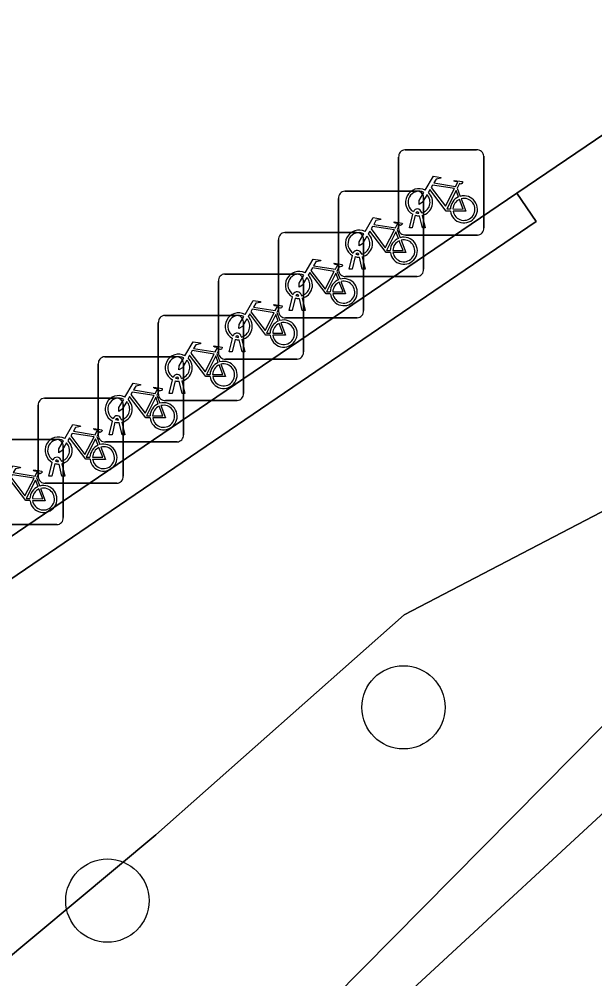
# Model space of a CAD drawing. Extents: x 161087 to 161926, y 382572 to 383873.
# Drawn here: x 161557.1 to 161563.86, y 382930.81 to 382942.09 of the extents above; entities that cross this region are included whole.
import ezdxf

# ---------------------------------------------------------------- set-up
doc = ezdxf.new("R2010")
doc.units = 0
for name, color, linetype in [('IMGEO_Boom', 7, 'Continuous'), ('IMGEO_Fietsenrek', 7, 'Continuous'), ('IMGEO_Groenvoorziening', 7, 'Continuous'), ('IMGEO_Muur', 7, 'Continuous'), ('IMGEO_Voetgangersgebied_open', 7, 'Continuous'), ('IMGEO_Voetpad_halfverhard', 7, 'Continuous')]:
    doc.layers.add(name, color=color, linetype=linetype)

msp = doc.modelspace()

# ---------------------------------------------------------------- linework, layer by layer
at = {"layer": 'IMGEO_Boom'}
for centre in [(161561.612, 382934.003), (161558.135, 382931.733)]:
    msp.add_circle(centre, 0.489, dxfattribs=at)
at = {"layer": 'IMGEO_Fietsenrek'}
for p, q in [((161561.63, 382940.551), (161562.471, 382940.551)), ((161562.471, 382940.551), (161561.63, 382940.551)), ((161561.555, 382939.626), (161561.555, 382940.467)), ((161561.555, 382940.467), (161561.555, 382939.626)), ((161562.555, 382940.476), (161562.555, 382939.635)), ((161562.555, 382939.635), (161562.555, 382940.476)), ((161560.924, 382940.065), (161561.765, 382940.065)), ((161561.765, 382940.065), (161560.924, 382940.065)), ((161562.242, 382940.1), (161562.278, 382940.005)), ((161560.849, 382939.14), (161560.849, 382939.981)), ((161560.849, 382939.981), (161560.849, 382939.14)), ((161561.849, 382939.99), (161561.849, 382939.149)), ((161561.849, 382939.149), (161561.849, 382939.99)), ((161561.824, 382939.818), (161561.825, 382939.811)), ((161561.682, 382939.635), (161561.721, 382939.795)), ((161561.751, 382939.783), (161561.716, 382939.635)), ((161561.793, 382939.807), (161561.792, 382939.811)), ((161561.834, 382939.635), (161561.8, 382939.777)), ((161561.832, 382939.781), (161561.867, 382939.635)), ((161561.536, 382939.614), (161561.572, 382939.519)), ((161561.716, 382939.635), (161561.682, 382939.635)), ((161561.867, 382939.635), (161561.834, 382939.635)), ((161560.144, 382938.654), (161560.144, 382939.495)), ((161560.144, 382939.495), (161560.144, 382938.654)), ((161560.219, 382939.579), (161561.06, 382939.579)), ((161561.06, 382939.579), (161560.219, 382939.579)), ((161561.144, 382939.504), (161561.144, 382938.663)), ((161561.144, 382938.663), (161561.144, 382939.504)), ((161562.48, 382939.551), (161561.639, 382939.551)), ((161561.639, 382939.551), (161562.48, 382939.551)), ((161560.976, 382939.149), (161561.015, 382939.309)), ((161561.045, 382939.297), (161561.01, 382939.149)), ((161561.087, 382939.321), (161561.086, 382939.325)), ((161561.128, 382939.149), (161561.094, 382939.291)), ((161561.118, 382939.332), (161561.119, 382939.325)), ((161561.126, 382939.295), (161561.161, 382939.149)), ((161561.01, 382939.149), (161560.976, 382939.149)), ((161561.161, 382939.149), (161561.128, 382939.149)), ((161559.513, 382939.093), (161560.354, 382939.093)), ((161560.354, 382939.093), (161559.513, 382939.093)), ((161560.831, 382939.128), (161560.867, 382939.033)), ((161561.774, 382939.065), (161560.933, 382939.065)), ((161560.933, 382939.065), (161561.774, 382939.065)), ((161559.438, 382938.168), (161559.438, 382939.009)), ((161559.438, 382939.009), (161559.438, 382938.168)), ((161560.438, 382939.018), (161560.438, 382938.177)), ((161560.438, 382938.177), (161560.438, 382939.018)), ((161560.271, 382938.663), (161560.31, 382938.823)), ((161560.34, 382938.811), (161560.305, 382938.663)), ((161560.382, 382938.835), (161560.381, 382938.839)), ((161560.423, 382938.663), (161560.389, 382938.805)), ((161560.413, 382938.846), (161560.414, 382938.839)), ((161560.421, 382938.809), (161560.456, 382938.663)), ((161558.808, 382938.607), (161559.649, 382938.607)), ((161559.649, 382938.607), (161558.808, 382938.607)), ((161560.125, 382938.642), (161560.161, 382938.547)), ((161561.069, 382938.579), (161560.228, 382938.579)), ((161560.228, 382938.579), (161561.069, 382938.579)), ((161560.305, 382938.663), (161560.271, 382938.663)), ((161560.456, 382938.663), (161560.423, 382938.663)), ((161558.733, 382937.682), (161558.733, 382938.523)), ((161558.733, 382938.523), (161558.733, 382937.682)), ((161559.733, 382938.532), (161559.733, 382937.691)), ((161559.733, 382937.691), (161559.733, 382938.532)), ((161559.676, 382938.349), (161559.675, 382938.353)), ((161559.707, 382938.36), (161559.708, 382938.353)), ((161559.565, 382938.177), (161559.604, 382938.337)), ((161559.634, 382938.325), (161559.599, 382938.177)), ((161559.717, 382938.177), (161559.683, 382938.319)), ((161559.715, 382938.323), (161559.75, 382938.177)), ((161559.42, 382938.156), (161559.456, 382938.061)), ((161559.599, 382938.177), (161559.565, 382938.177)), ((161559.75, 382938.177), (161559.717, 382938.177)), ((161558.028, 382937.196), (161558.028, 382938.037)), ((161558.028, 382938.037), (161558.028, 382937.196)), ((161558.103, 382938.121), (161558.944, 382938.121)), ((161558.944, 382938.121), (161558.103, 382938.121)), ((161559.028, 382938.046), (161559.028, 382937.205)), ((161559.028, 382937.205), (161559.028, 382938.046)), ((161560.363, 382938.093), (161559.522, 382938.093)), ((161559.522, 382938.093), (161560.363, 382938.093)), ((161558.86, 382937.691), (161558.899, 382937.851)), ((161558.929, 382937.839), (161558.894, 382937.691)), ((161558.971, 382937.863), (161558.97, 382937.867)), ((161559.012, 382937.691), (161558.978, 382937.833)), ((161559.002, 382937.874), (161559.003, 382937.867)), ((161559.01, 382937.837), (161559.045, 382937.691)), ((161558.894, 382937.691), (161558.86, 382937.691)), ((161559.045, 382937.691), (161559.012, 382937.691)), ((161557.397, 382937.635), (161558.238, 382937.635)), ((161558.238, 382937.635), (161557.397, 382937.635)), ((161558.715, 382937.67), (161558.751, 382937.575)), ((161559.658, 382937.607), (161558.817, 382937.607)), ((161558.817, 382937.607), (161559.658, 382937.607)), ((161557.322, 382936.71), (161557.322, 382937.551)), ((161557.322, 382937.551), (161557.322, 382936.71)), ((161558.322, 382937.56), (161558.322, 382936.719)), ((161558.322, 382936.719), (161558.322, 382937.56)), ((161558.155, 382937.205), (161558.194, 382937.365)), ((161558.224, 382937.353), (161558.189, 382937.205)), ((161558.266, 382937.377), (161558.265, 382937.381)), ((161558.307, 382937.205), (161558.273, 382937.347)), ((161558.297, 382937.388), (161558.298, 382937.381)), ((161558.305, 382937.351), (161558.34, 382937.205)), ((161556.692, 382937.149), (161557.533, 382937.149)), ((161557.533, 382937.149), (161556.692, 382937.149)), ((161558.009, 382937.184), (161558.045, 382937.089)), ((161558.953, 382937.121), (161558.112, 382937.121)), ((161558.112, 382937.121), (161558.953, 382937.121)), ((161558.189, 382937.205), (161558.155, 382937.205)), ((161558.34, 382937.205), (161558.307, 382937.205)), ((161557.617, 382937.074), (161557.617, 382936.233)), ((161557.617, 382936.233), (161557.617, 382937.074)), ((161557.56, 382936.891), (161557.559, 382936.895)), ((161557.591, 382936.902), (161557.592, 382936.895)), ((161557.449, 382936.719), (161557.488, 382936.879)), ((161557.518, 382936.867), (161557.483, 382936.719)), ((161557.601, 382936.719), (161557.567, 382936.861)), ((161557.599, 382936.865), (161557.634, 382936.719)), ((161557.304, 382936.698), (161557.34, 382936.603)), ((161557.483, 382936.719), (161557.449, 382936.719)), ((161557.634, 382936.719), (161557.601, 382936.719)), ((161558.247, 382936.635), (161557.406, 382936.635)), ((161557.406, 382936.635), (161558.247, 382936.635)), ((161557.542, 382936.149), (161556.701, 382936.149)), ((161556.701, 382936.149), (161557.542, 382936.149))]:
    msp.add_line(p, q, dxfattribs=at)
for points in [[(161561.868, 382940.077), (161561.963, 382940.241), (161562.049, 382940.227), (161562.051, 382940.218), (161561.995, 382940.207), (161561.968, 382940.162), (161562.224, 382940.121)], [(161562.224, 382940.121), (161562.249, 382940.17), (161562.243, 382940.174), (161562.22, 382940.178), (161562.208, 382940.185), (161562.207, 382940.188), (161562.209, 382940.193), (161562.304, 382940.178), (161562.306, 382940.168), (161562.296, 382940.155), (161562.284, 382940.149), (161562.27, 382940.155), (161562.242, 382940.1)], [(161561.889, 382940.025), (161561.837, 382939.935), (161561.797, 382939.91), (161561.798, 382939.957), (161561.853, 382940.051)], [(161562.164, 382939.833), (161562.114, 382939.833), (161561.923, 382940.084), (161561.904, 382940.052)], [(161562.211, 382940.096), (161561.954, 382940.137), (161561.937, 382940.108), (161562.104, 382939.888), (161562.211, 382940.096)], [(161562.259, 382939.998), (161562.229, 382940.075), (161562.12, 382939.857), (161562.163, 382939.857)], [(161562.193, 382939.857), (161562.313, 382939.856), (161562.269, 382939.97)], [(161562.289, 382939.977), (161562.344, 382939.832), (161562.194, 382939.832)], [(161561.162, 382939.591), (161561.257, 382939.755), (161561.343, 382939.741), (161561.345, 382939.732), (161561.289, 382939.721), (161561.262, 382939.676), (161561.518, 382939.635)], [(161561.518, 382939.635), (161561.543, 382939.684), (161561.537, 382939.688), (161561.514, 382939.692), (161561.502, 382939.699), (161561.501, 382939.702), (161561.503, 382939.707), (161561.598, 382939.692), (161561.6, 382939.682), (161561.59, 382939.669), (161561.578, 382939.663), (161561.564, 382939.669), (161561.536, 382939.614)], [(161561.458, 382939.347), (161561.408, 382939.347), (161561.217, 382939.598), (161561.198, 382939.566)], [(161561.505, 382939.61), (161561.248, 382939.651), (161561.231, 382939.622), (161561.398, 382939.402), (161561.505, 382939.61)], [(161561.183, 382939.539), (161561.131, 382939.449), (161561.091, 382939.424), (161561.092, 382939.471), (161561.147, 382939.565)], [(161561.553, 382939.512), (161561.523, 382939.589), (161561.414, 382939.371), (161561.457, 382939.371)], [(161561.487, 382939.371), (161561.607, 382939.37), (161561.563, 382939.484)], [(161561.583, 382939.491), (161561.638, 382939.346), (161561.488, 382939.346)], [(161560.457, 382939.105), (161560.552, 382939.269), (161560.638, 382939.255), (161560.64, 382939.246), (161560.584, 382939.235), (161560.557, 382939.19), (161560.813, 382939.149)], [(161560.8, 382939.124), (161560.543, 382939.165), (161560.526, 382939.136), (161560.693, 382938.916), (161560.8, 382939.124)], [(161560.813, 382939.149), (161560.838, 382939.198), (161560.832, 382939.202), (161560.809, 382939.206), (161560.797, 382939.213), (161560.796, 382939.216), (161560.798, 382939.221), (161560.893, 382939.206), (161560.895, 382939.196), (161560.885, 382939.183), (161560.873, 382939.177), (161560.859, 382939.183), (161560.831, 382939.128)], [(161560.478, 382939.053), (161560.426, 382938.963), (161560.386, 382938.938), (161560.387, 382938.985), (161560.442, 382939.079)], [(161560.753, 382938.861), (161560.703, 382938.861), (161560.512, 382939.112), (161560.493, 382939.08)], [(161560.848, 382939.026), (161560.818, 382939.103), (161560.709, 382938.885), (161560.752, 382938.885)], [(161560.782, 382938.885), (161560.902, 382938.884), (161560.858, 382938.998)], [(161560.878, 382939.005), (161560.933, 382938.86), (161560.783, 382938.86)], [(161559.751, 382938.619), (161559.846, 382938.783), (161559.932, 382938.769), (161559.934, 382938.76), (161559.878, 382938.749), (161559.851, 382938.704), (161560.107, 382938.663)], [(161560.107, 382938.663), (161560.132, 382938.712), (161560.126, 382938.716), (161560.103, 382938.72), (161560.091, 382938.727), (161560.09, 382938.73), (161560.092, 382938.735), (161560.187, 382938.72), (161560.189, 382938.71), (161560.179, 382938.697), (161560.167, 382938.691), (161560.153, 382938.697), (161560.125, 382938.642)], [(161559.772, 382938.567), (161559.72, 382938.477), (161559.68, 382938.452), (161559.681, 382938.499), (161559.736, 382938.593)], [(161560.047, 382938.375), (161559.997, 382938.375), (161559.806, 382938.626), (161559.787, 382938.594)], [(161560.094, 382938.638), (161559.837, 382938.679), (161559.82, 382938.65), (161559.987, 382938.43), (161560.094, 382938.638)], [(161560.142, 382938.54), (161560.112, 382938.617), (161560.003, 382938.399), (161560.046, 382938.399)], [(161560.076, 382938.399), (161560.196, 382938.398), (161560.152, 382938.512)], [(161560.172, 382938.519), (161560.227, 382938.374), (161560.077, 382938.374)], [(161559.046, 382938.133), (161559.141, 382938.297), (161559.227, 382938.283), (161559.229, 382938.274), (161559.173, 382938.263), (161559.146, 382938.218), (161559.402, 382938.177)], [(161559.402, 382938.177), (161559.427, 382938.226), (161559.421, 382938.23), (161559.398, 382938.234), (161559.386, 382938.241), (161559.385, 382938.244), (161559.387, 382938.249), (161559.482, 382938.234), (161559.484, 382938.224), (161559.474, 382938.211), (161559.462, 382938.205), (161559.448, 382938.211), (161559.42, 382938.156)], [(161559.342, 382937.889), (161559.292, 382937.889), (161559.101, 382938.14), (161559.082, 382938.108)], [(161559.389, 382938.152), (161559.132, 382938.193), (161559.115, 382938.164), (161559.282, 382937.944), (161559.389, 382938.152)], [(161559.437, 382938.054), (161559.407, 382938.131), (161559.298, 382937.913), (161559.341, 382937.913)], [(161559.067, 382938.081), (161559.015, 382937.991), (161558.975, 382937.966), (161558.976, 382938.013), (161559.031, 382938.107)], [(161559.371, 382937.913), (161559.491, 382937.912), (161559.447, 382938.026)], [(161559.467, 382938.033), (161559.522, 382937.888), (161559.372, 382937.888)], [(161558.341, 382937.647), (161558.436, 382937.811), (161558.522, 382937.797), (161558.524, 382937.788), (161558.468, 382937.777), (161558.441, 382937.732), (161558.697, 382937.691)], [(161558.684, 382937.666), (161558.427, 382937.707), (161558.41, 382937.678), (161558.577, 382937.458), (161558.684, 382937.666)], [(161558.697, 382937.691), (161558.722, 382937.74), (161558.716, 382937.744), (161558.693, 382937.748), (161558.681, 382937.755), (161558.68, 382937.758), (161558.682, 382937.763), (161558.777, 382937.748), (161558.779, 382937.738), (161558.769, 382937.725), (161558.757, 382937.719), (161558.743, 382937.725), (161558.715, 382937.67)], [(161558.362, 382937.595), (161558.31, 382937.505), (161558.27, 382937.48), (161558.271, 382937.527), (161558.326, 382937.621)], [(161558.637, 382937.403), (161558.587, 382937.403), (161558.396, 382937.654), (161558.377, 382937.622)], [(161558.732, 382937.568), (161558.702, 382937.645), (161558.593, 382937.427), (161558.636, 382937.427)], [(161558.666, 382937.427), (161558.786, 382937.426), (161558.742, 382937.54)], [(161558.762, 382937.547), (161558.817, 382937.402), (161558.667, 382937.402)], [(161557.635, 382937.161), (161557.73, 382937.325), (161557.816, 382937.311), (161557.818, 382937.302), (161557.762, 382937.291), (161557.735, 382937.246), (161557.991, 382937.205)], [(161557.991, 382937.205), (161558.016, 382937.254), (161558.01, 382937.258), (161557.987, 382937.262), (161557.975, 382937.269), (161557.974, 382937.272), (161557.976, 382937.277), (161558.071, 382937.262), (161558.073, 382937.252), (161558.063, 382937.239), (161558.051, 382937.233), (161558.037, 382937.239), (161558.009, 382937.184)], [(161557.656, 382937.109), (161557.604, 382937.019), (161557.564, 382936.994), (161557.565, 382937.041), (161557.62, 382937.135)], [(161557.931, 382936.917), (161557.881, 382936.917), (161557.69, 382937.168), (161557.671, 382937.136)], [(161557.978, 382937.18), (161557.721, 382937.221), (161557.704, 382937.192), (161557.871, 382936.972), (161557.978, 382937.18)], [(161558.026, 382937.082), (161557.996, 382937.159), (161557.887, 382936.941), (161557.93, 382936.941)], [(161557.96, 382936.941), (161558.08, 382936.94), (161558.036, 382937.054)], [(161558.056, 382937.061), (161558.111, 382936.916), (161557.961, 382936.916)], [(161556.93, 382936.675), (161557.025, 382936.839), (161557.111, 382936.825), (161557.113, 382936.816), (161557.057, 382936.805), (161557.03, 382936.76), (161557.286, 382936.719)], [(161557.286, 382936.719), (161557.311, 382936.768), (161557.305, 382936.772), (161557.282, 382936.776), (161557.27, 382936.783), (161557.269, 382936.786), (161557.271, 382936.791), (161557.366, 382936.776), (161557.368, 382936.766), (161557.358, 382936.753), (161557.346, 382936.747), (161557.332, 382936.753), (161557.304, 382936.698)], [(161557.226, 382936.431), (161557.176, 382936.431), (161556.985, 382936.682), (161556.966, 382936.65)], [(161557.273, 382936.694), (161557.016, 382936.735), (161556.999, 382936.706), (161557.166, 382936.486), (161557.273, 382936.694)], [(161557.321, 382936.596), (161557.291, 382936.673), (161557.182, 382936.455), (161557.225, 382936.455)], [(161557.255, 382936.455), (161557.375, 382936.454), (161557.331, 382936.568)], [(161557.351, 382936.575), (161557.406, 382936.43), (161557.256, 382936.43)]]:
    msp.add_lwpolyline(points, dxfattribs=at)
for centre, radius, start, end in [((161561.633, 382940.473), 0.0779, 92.4484, 184.2845), ((161561.633, 382940.473), 0.0779, 92.4484, 184.2845), ((161562.477, 382940.473), 0.0779, 2.4484, 94.2845), ((161562.477, 382940.473), 0.0779, 2.4484, 94.2845), ((161560.927, 382939.987), 0.0779, 92.4484, 184.2845), ((161560.927, 382939.987), 0.0779, 92.4484, 184.2845), ((161561.795, 382939.936), 0.159, 62.6766, 242.1369), ((161561.795, 382939.936), 0.129, 63.3192, 238.903), ((161561.771, 382939.987), 0.0779, 2.4484, 94.2845), ((161561.771, 382939.987), 0.0779, 2.4484, 94.2845), ((161561.795, 382939.936), 0.159, 283.5766, 46.6042), ((161561.795, 382939.936), 0.129, 283.6043, 43.4302), ((161562.322, 382939.852), 0.159, 113.3408, 178.3217), ((161562.322, 382939.852), 0.159, 187.0065, 105.7708), ((161562.322, 382939.852), 0.129, 113.923, 177.9556), ((161562.322, 382939.852), 0.129, 188.6715, 104.5883), ((161561.775, 382939.807), 0.0499, 12.8025, 158.6934), ((161561.775, 382939.807), 0.0174, 12.8025, 163.4502), ((161561.795, 382939.936), 0.159, 253.9967, 271.7867), ((161561.795, 382939.936), 0.129, 253.415, 269.0204), ((161561.089, 382939.45), 0.159, 62.6766, 242.1369), ((161561.633, 382939.629), 0.0779, 182.4484, 274.2845), ((161561.633, 382939.629), 0.0779, 182.4484, 274.2845), ((161562.477, 382939.629), 0.0779, 272.4484, 4.2845), ((161562.477, 382939.629), 0.0779, 272.4484, 4.2845), ((161560.222, 382939.501), 0.0779, 92.4484, 184.2845), ((161560.222, 382939.501), 0.0779, 92.4484, 184.2845), ((161561.089, 382939.45), 0.129, 63.3192, 238.903), ((161561.066, 382939.501), 0.0779, 2.4484, 94.2845), ((161561.066, 382939.501), 0.0779, 2.4484, 94.2845), ((161561.089, 382939.45), 0.129, 283.6043, 43.4302), ((161561.089, 382939.45), 0.159, 283.5766, 46.6042), ((161561.616, 382939.366), 0.159, 113.3408, 178.3217), ((161561.616, 382939.366), 0.159, 187.0065, 105.7708), ((161561.616, 382939.366), 0.129, 113.923, 177.9556), ((161561.616, 382939.366), 0.129, 188.6715, 104.5883), ((161561.069, 382939.321), 0.0499, 12.8025, 158.6934), ((161561.089, 382939.45), 0.159, 253.9967, 271.7867), ((161561.069, 382939.321), 0.0174, 12.8025, 163.4502), ((161561.089, 382939.45), 0.129, 253.415, 269.0204), ((161561.771, 382939.143), 0.0779, 272.4484, 4.2845), ((161561.771, 382939.143), 0.0779, 272.4484, 4.2845), ((161559.516, 382939.015), 0.0779, 92.4484, 184.2845), ((161559.516, 382939.015), 0.0779, 92.4484, 184.2845), ((161560.384, 382938.964), 0.159, 62.6766, 242.1369), ((161560.384, 382938.964), 0.129, 63.3192, 238.903), ((161560.36, 382939.015), 0.0779, 2.4484, 94.2845), ((161560.36, 382939.015), 0.0779, 2.4484, 94.2845), ((161560.384, 382938.964), 0.129, 283.6043, 43.4302), ((161560.384, 382938.964), 0.159, 283.5766, 46.6042), ((161560.911, 382938.88), 0.159, 187.0065, 105.7708), ((161560.927, 382939.143), 0.0779, 182.4484, 274.2845), ((161560.927, 382939.143), 0.0779, 182.4484, 274.2845), ((161560.911, 382938.88), 0.159, 113.3408, 178.3217), ((161560.911, 382938.88), 0.129, 113.923, 177.9556), ((161560.911, 382938.88), 0.129, 188.6715, 104.5883), ((161560.364, 382938.835), 0.0499, 12.8025, 158.6934), ((161560.384, 382938.964), 0.159, 253.9967, 271.7867), ((161560.364, 382938.835), 0.0174, 12.8025, 163.4502), ((161560.384, 382938.964), 0.129, 253.415, 269.0204), ((161558.811, 382938.529), 0.0779, 92.4484, 184.2845), ((161558.811, 382938.529), 0.0779, 92.4484, 184.2845), ((161559.678, 382938.478), 0.159, 62.6766, 242.1369), ((161559.678, 382938.478), 0.129, 63.3192, 238.903), ((161559.655, 382938.529), 0.0779, 2.4484, 94.2845), ((161559.655, 382938.529), 0.0779, 2.4484, 94.2845), ((161559.678, 382938.478), 0.159, 283.5766, 46.6042), ((161560.222, 382938.657), 0.0779, 182.4484, 274.2845), ((161560.222, 382938.657), 0.0779, 182.4484, 274.2845), ((161561.066, 382938.657), 0.0779, 272.4484, 4.2845), ((161561.066, 382938.657), 0.0779, 272.4484, 4.2845), ((161559.678, 382938.478), 0.129, 283.6043, 43.4302), ((161560.205, 382938.394), 0.159, 113.3408, 178.3217), ((161560.205, 382938.394), 0.159, 187.0065, 105.7708), ((161560.205, 382938.394), 0.129, 113.923, 177.9556), ((161560.205, 382938.394), 0.129, 188.6715, 104.5883), ((161559.658, 382938.349), 0.0499, 12.8025, 158.6934), ((161559.658, 382938.349), 0.0174, 12.8025, 163.4502), ((161559.678, 382938.478), 0.129, 253.415, 269.0204), ((161559.678, 382938.478), 0.159, 253.9967, 271.7867), ((161558.973, 382937.992), 0.159, 62.6766, 242.1369), ((161559.516, 382938.171), 0.0779, 182.4484, 274.2845), ((161559.516, 382938.171), 0.0779, 182.4484, 274.2845), ((161560.36, 382938.171), 0.0779, 272.4484, 4.2845), ((161560.36, 382938.171), 0.0779, 272.4484, 4.2845), ((161558.106, 382938.043), 0.0779, 92.4484, 184.2845), ((161558.106, 382938.043), 0.0779, 92.4484, 184.2845), ((161558.973, 382937.992), 0.129, 63.3192, 238.903), ((161558.95, 382938.043), 0.0779, 2.4484, 94.2845), ((161558.95, 382938.043), 0.0779, 2.4484, 94.2845), ((161558.973, 382937.992), 0.129, 283.6043, 43.4302), ((161558.973, 382937.992), 0.159, 283.5766, 46.6042), ((161559.5, 382937.908), 0.159, 113.3408, 178.3217), ((161559.5, 382937.908), 0.159, 187.0065, 105.7708), ((161559.5, 382937.908), 0.129, 113.923, 177.9556), ((161559.5, 382937.908), 0.129, 188.6715, 104.5883), ((161558.953, 382937.863), 0.0499, 12.8025, 158.6934), ((161558.973, 382937.992), 0.159, 253.9967, 271.7867), ((161558.953, 382937.863), 0.0174, 12.8025, 163.4502), ((161558.973, 382937.992), 0.129, 253.415, 269.0204), ((161558.811, 382937.685), 0.0779, 182.4484, 274.2845), ((161558.811, 382937.685), 0.0779, 182.4484, 274.2845), ((161559.655, 382937.685), 0.0779, 272.4484, 4.2845), ((161559.655, 382937.685), 0.0779, 272.4484, 4.2845), ((161557.4, 382937.557), 0.0779, 92.4484, 184.2845), ((161557.4, 382937.557), 0.0779, 92.4484, 184.2845), ((161558.268, 382937.506), 0.159, 62.6766, 242.1369), ((161558.268, 382937.506), 0.129, 63.3192, 238.903), ((161558.244, 382937.557), 0.0779, 2.4484, 94.2845), ((161558.244, 382937.557), 0.0779, 2.4484, 94.2845), ((161558.268, 382937.506), 0.129, 283.6043, 43.4302), ((161558.268, 382937.506), 0.159, 283.5766, 46.6042), ((161558.795, 382937.422), 0.159, 113.3408, 178.3217), ((161558.795, 382937.422), 0.159, 187.0065, 105.7708), ((161558.795, 382937.422), 0.129, 113.923, 177.9556), ((161558.795, 382937.422), 0.129, 188.6715, 104.5883), ((161558.248, 382937.377), 0.0499, 12.8025, 158.6934), ((161558.268, 382937.506), 0.159, 253.9967, 271.7867), ((161558.248, 382937.377), 0.0174, 12.8025, 163.4502), ((161558.268, 382937.506), 0.129, 253.415, 269.0204), ((161557.562, 382937.02), 0.159, 62.6766, 242.1369), ((161557.562, 382937.02), 0.129, 63.3192, 238.903), ((161557.539, 382937.071), 0.0779, 2.4484, 94.2845), ((161557.539, 382937.071), 0.0779, 2.4484, 94.2845), ((161557.562, 382937.02), 0.159, 283.5766, 46.6042), ((161558.106, 382937.199), 0.0779, 182.4484, 274.2845), ((161558.106, 382937.199), 0.0779, 182.4484, 274.2845), ((161558.95, 382937.199), 0.0779, 272.4484, 4.2845), ((161558.95, 382937.199), 0.0779, 272.4484, 4.2845), ((161557.562, 382937.02), 0.129, 283.6043, 43.4302), ((161558.089, 382936.936), 0.159, 113.3408, 178.3217), ((161558.089, 382936.936), 0.159, 187.0065, 105.7708), ((161558.089, 382936.936), 0.129, 113.923, 177.9556), ((161558.089, 382936.936), 0.129, 188.6715, 104.5883), ((161557.542, 382936.891), 0.0499, 12.8025, 158.6934), ((161557.542, 382936.891), 0.0174, 12.8025, 163.4502), ((161557.562, 382937.02), 0.129, 253.415, 269.0204), ((161557.562, 382937.02), 0.159, 253.9967, 271.7867), ((161557.4, 382936.713), 0.0779, 182.4484, 274.2845), ((161557.4, 382936.713), 0.0779, 182.4484, 274.2845), ((161558.244, 382936.713), 0.0779, 272.4484, 4.2845), ((161558.244, 382936.713), 0.0779, 272.4484, 4.2845), ((161557.384, 382936.45), 0.159, 113.3408, 178.3217), ((161557.384, 382936.45), 0.159, 187.0065, 105.7708), ((161557.384, 382936.45), 0.129, 113.923, 177.9556), ((161557.384, 382936.45), 0.129, 188.6715, 104.5883), ((161557.539, 382936.227), 0.0779, 272.4484, 4.2845), ((161557.539, 382936.227), 0.0779, 272.4484, 4.2845)]:
    msp.add_arc(centre, radius, start, end, dxfattribs=at)
at = {"layer": 'IMGEO_Groenvoorziening'}
for points in [[(161564.913, 382941.379), (161562.942, 382940.042), (161563.172, 382939.711), (161551.995, 382932.101), (161551.734, 382932.436), (161549.364, 382930.974), (161554.665, 382924.143), (161555.155, 382924.606), (161555.083, 382924.691), (161554.897, 382924.91), (161554.172, 382927.33), (161556.356, 382930.548), (161558.705, 382932.504), (161561.62, 382935.089), (161566.527, 382937.648)], [(161572.739, 382937.434), (161559.529, 382925.28), (161558.028, 382927.283), (161571.219, 382939.471)], [(161566.527, 382937.648), (161561.62, 382935.089), (161558.705, 382932.504), (161556.356, 382930.548), (161554.172, 382927.33), (161554.897, 382924.91), (161555.083, 382924.691), (161555.155, 382924.606), (161556.707, 382922.771), (161556.74, 382922.732), (161556.859, 382921.206), (161556.249, 382920.05), (161554.441, 382917.705), (161553.991, 382915.133), (161554.474, 382912.365), (161556.194, 382910.708), (161558.88, 382909.024), (161561.798, 382908.838), (161565.138, 382908.591)], [(161565.723, 382935.577), (161557.251, 382927.007), (161557.462, 382926.785), (161559.18, 382924.97), (161559.311, 382924.831), (161560.48, 382925.652), (161568.725, 382932.874)], [(161568.725, 382932.874), (161560.48, 382925.652), (161559.311, 382924.831), (161559.18, 382924.97), (161557.462, 382926.785), (161557.251, 382927.007), (161565.723, 382935.577)]]:
    msp.add_lwpolyline(points, dxfattribs=at)
at = {"layer": 'IMGEO_Muur'}
msp.add_lwpolyline([(161562.942, 382940.042), (161551.734, 382932.436), (161551.995, 382932.101), (161563.172, 382939.711)], close=True, dxfattribs=at)
at = {"layer": 'IMGEO_Voetgangersgebied_open'}
msp.add_lwpolyline([(161548.176, 382917.965), (161549.531, 382915.899), (161556.128, 382922.257), (161556.707, 382922.771), (161555.155, 382924.606), (161554.665, 382924.143), (161549.364, 382930.974), (161551.734, 382932.436), (161562.942, 382940.042), (161564.913, 382941.379), (161568.153, 382943.539), (161570.56, 382945.2), (161572.373, 382946.378), (161584.599, 382954.611)], dxfattribs=at)
at = {"layer": 'IMGEO_Voetpad_halfverhard'}
msp.add_lwpolyline([(161583.816, 382928.03), (161573.441, 382941.522), (161571.219, 382939.471), (161558.028, 382927.283), (161559.529, 382925.28), (161572.739, 382937.434), (161589.376, 382915.993), (161590.694, 382914.123), (161590.742, 382914.055), (161581.215, 382906.874), (161583.117, 382904.474), (161585.868, 382906.691), (161586.171, 382906.91), (161588.697, 382908.578), (161593.286, 382911.092), (161597.397, 382913.021)], dxfattribs=at)

doc.saveas('drawing.dxf')
